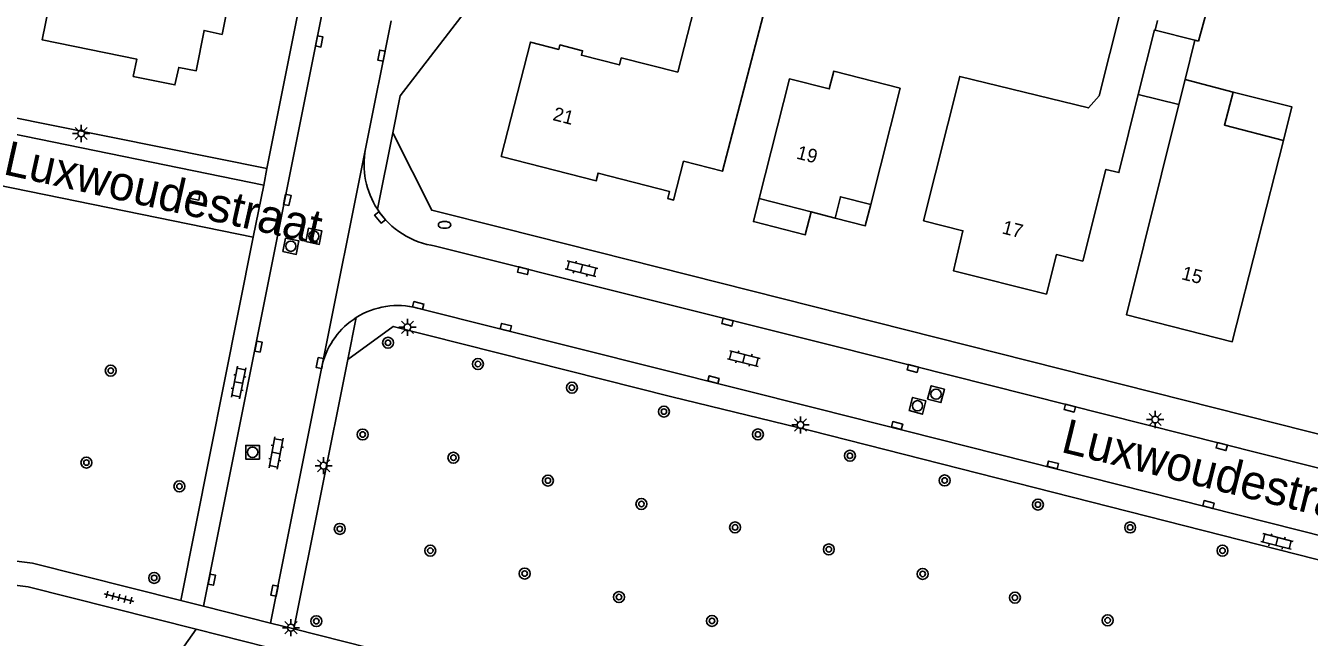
# Model space of a CAD drawing. Extents: x 128000 to 131008, y 398996 to 402500.
# Drawn here: x 128050 to 128143.7, y 399722.5 to 399767.2 of the extents above; entities that cross this region are included whole.
import ezdxf

# ---------------------------------------------------------------- set-up
doc = ezdxf.new("R2010")
doc.units = 0
for name, color, linetype in [('gg-afsc-muur', 7, 'Continuous'), ('gg-anno-huisnummerreeks BGT', 7, 'Continuous'), ('gg-anno-openbare ruimte label', 7, 'Continuous'), ('gg-bbg-bijgebouw', 7, 'Continuous'), ('gg-bbg-gedigitaliseerde bebouwing', 7, 'Continuous'), ('gg-bbg-hoofdgebouw', 7, 'Continuous'), ('gg-bbg-luifel en loopbrug', 7, 'Continuous'), ('gg-bbg-tussenscheiding', 7, 'Continuous'), ('gg-knt-verharding', 7, 'Continuous'), ('gt-grn-weggrens', 7, 'Continuous'), ('gt-symb-boom', 7, 'Continuous'), ('gt-symb-brandkraan', 7, 'Continuous'), ('gt-symb-klinker verharding', 7, 'Continuous'), ('gt-symb-kolk', 7, 'Continuous'), ('gt-symb-lichtmast', 7, 'Continuous'), ('gt-symb-rioolschacht', 7, 'Continuous'), ('gt-symb-tegel verharding', 7, 'Continuous')]:
    doc.layers.add(name, color=color, linetype=linetype)

# ---------------------------------------------------------------- blocks, each defined once
blk = doc.blocks.new('gt0-KL1')
at = {"layer": 'gt-symb-klinker verharding'}
for p, q in [((-1.15, 0.3), (1.15, 0.3)), ((-1, -0.3), (-1, 0.3)), ((-0.5, 0.3), (-0.5, 0.45)), ((0, -0.3), (0, 0.3)), ((0.5, 0.3), (0.5, 0.45)), ((1, -0.3), (1, 0.3)), ((-1.15, -0.3), (1.15, -0.3)), ((-0.5, -0.45), (-0.5, -0.3)), ((0.5, -0.45), (0.5, -0.3))]:
    blk.add_line(p, q, dxfattribs=at)
blk = doc.blocks.new('gt0-BOOM')
at = {"layer": 'gt-symb-boom'}
for radius in [0.4, 0.2]:
    blk.add_circle((0, 0), radius, dxfattribs=at)
blk = doc.blocks.new('gt0-KOLK')
at = {"layer": 'gt-symb-kolk'}
blk.add_lwpolyline([(0, 0), (0.375, 0), (0.375, 0.4), (-0.375, 0.4), (-0.375, 0), (0, 0)], dxfattribs=at)
blk = doc.blocks.new('gt0-LMAST')
at = {"layer": 'gt-symb-lichtmast'}
for p, q in [((-0.182, 0.173), (-0.447, 0.438)), ((-0.005, 0.246), (-0.005, 0.621)), ((0.172, 0.173), (0.437, 0.438)), ((-0.255, -0.004), (-0.63, -0.004)), ((-0.182, -0.181), (-0.447, -0.446)), ((-0.005, -0.254), (-0.005, -0.629)), ((0.437, -0.446), (0.172, -0.181)), ((0.245, -0.004), (0.62, -0.004))]:
    blk.add_line(p, q, dxfattribs=at)
blk.add_circle((-0.005, -0.004), 0.25, dxfattribs=at)
blk = doc.blocks.new('gt0-RS')
at = {"layer": 'gt-symb-rioolschacht'}
blk.add_lwpolyline([(-0.5, -0.5), (0.5, -0.5), (0.5, 0.5), (-0.5, 0.5)], close=True, dxfattribs=at)
blk.add_circle((0, 0), 0.375, dxfattribs=at)
blk = doc.blocks.new('gt0-BR')
at = {"layer": 'gt-symb-brandkraan'}
for centre, radius, start, end in [((-0.244, 0), 0.206, 107.56694, 252.43307), ((0.599, -2.664), 3, 106.89205, 107.56694), ((0, -0.691), 0.938, 73.10799, 106.89205), ((-0.599, -2.664), 3, 72.43309, 73.10799), ((0.244, 0), 0.206, 287.56695, 72.43309), ((0.599, 2.664), 3, 252.43307, 253.10797), ((0, 0.691), 0.938, 253.10797, 286.89206), ((-0.599, 2.664), 3, 286.89206, 287.56695)]:
    blk.add_arc(centre, radius, start, end, dxfattribs=at)
blk = doc.blocks.new('gt0-TEG1')
at = {"layer": 'gt-symb-tegel verharding'}
for p, q in [((-1.125, 0), (1.125, 0)), ((-0.9, -0.25), (-0.9, 0.25)), ((-0.45, -0.25), (-0.45, 0.25)), ((0, -0.25), (0, 0.25)), ((0.45, -0.25), (0.45, 0.25)), ((0.9, -0.25), (0.9, 0.25))]:
    blk.add_line(p, q, dxfattribs=at)

msp = doc.modelspace()

# ---------------------------------------------------------------- linework, layer by layer
at = {"layer": 'gg-afsc-muur'}
for points in [[(128082.453, 399768.622), (128077.362, 399762.041), (128076.808, 399759.323)], [(128076.808, 399759.323), (128079.658, 399753.682), (128084.899, 399752.371)]]:
    msp.add_lwpolyline(points, dxfattribs=at)
at = {"layer": 'gg-bbg-bijgebouw'}
for p, q in [((128135.391, 399766.098), (128132.487, 399766.838)), ((128135.666, 399766.028), (128135.391, 399766.098))]:
    msp.add_line(p, q, dxfattribs=at)
msp.add_lwpolyline([(128133.369, 399770.313), (128136.594, 399769.495), (128135.666, 399766.028)], dxfattribs=at)
at = {"layer": 'gg-bbg-gedigitaliseerde bebouwing'}
msp.add_line((128129.947, 399768.219), (128128.4, 399762.042), dxfattribs=at)
for points in [[(128103.58, 399754.528), (128105.785, 399763.271), (128108.685, 399762.537), (128109.012, 399763.827), (128113.86, 399762.585), (128111.715, 399754.101)], [(128115.577, 399752.907), (128118.216, 399763.447), (128127.624, 399761.152), (128128.4, 399762.042)]]:
    msp.add_lwpolyline(points, dxfattribs=at)
at = {"layer": 'gg-bbg-hoofdgebouw'}
for p, q in [((128134.219, 399761.397), (128134.674, 399763.222)), ((128134.674, 399763.222), (128138.196, 399762.301)), ((128103.58, 399754.528), (128107.36, 399753.56)), ((128107.36, 399753.56), (128109.128, 399753.108))]:
    msp.add_line(p, q, dxfattribs=at)
for points in [[(128064.912, 399782.732), (128064.013, 399778.195), (128063.621, 399778.275), (128063.124, 399775.825), (128066.113, 399775.219), (128064.351, 399766.523), (128063.033, 399766.812), (128062.456, 399763.867), (128061.179, 399764.11), (128060.906, 399762.832), (128057.857, 399763.454), (128058.114, 399764.715), (128051.201, 399766.126), (128052.127, 399770.662), (128054.87, 399770.102), (128054.984, 399770.66), (128056.081, 399770.436)], [(128097.62, 399763.752), (128099.278, 399770.244), (128100.964, 399770.949), (128104.412, 399770.068), (128100.905, 399756.523), (128098.05, 399757.262)], [(128097.62, 399763.752), (128093.502, 399764.804), (128093.371, 399764.291), (128090.591, 399765.001), (128090.675, 399765.33), (128089.019, 399765.753), (128088.935, 399765.424), (128086.862, 399765.953), (128084.732, 399757.611), (128091.676, 399755.832), (128091.806, 399756.39), (128097.012, 399755.056), (128096.896, 399754.549), (128097.316, 399754.429), (128098.05, 399757.262)], [(128131.261, 399762.134), (128132.436, 399766.851), (128132.487, 399766.838)], [(128138.196, 399762.301), (128137.542, 399759.884), (128141.859, 399758.784)], [(128127.22, 399749.972), (128128.888, 399756.667), (128129.839, 399756.43), (128131.261, 399762.134)], [(128141.859, 399758.784), (128138.119, 399744.086), (128130.395, 399746.051), (128134.219, 399761.397)], [(128109.128, 399753.108), (128109.51, 399754.668), (128111.715, 399754.101)], [(128115.577, 399752.907), (128118.45, 399752.187), (128117.754, 399749.267), (128124.551, 399747.559), (128125.282, 399750.443), (128127.22, 399749.972)]]:
    msp.add_lwpolyline(points, dxfattribs=at)
at = {"layer": 'gg-bbg-luifel en loopbrug'}
for p, q in [((128134.674, 399763.222), (128135.391, 399766.098)), ((128131.261, 399762.134), (128134.219, 399761.397))]:
    msp.add_line(p, q, dxfattribs=at)
for points in [[(128138.196, 399762.301), (128142.47, 399761.236), (128141.859, 399758.784)], [(128103.58, 399754.528), (128103.152, 399752.856), (128106.932, 399751.889), (128107.36, 399753.56)], [(128109.128, 399753.108), (128111.317, 399752.548), (128111.715, 399754.101)]]:
    msp.add_lwpolyline(points, dxfattribs=at)
at = {"layer": 'gg-bbg-tussenscheiding'}
msp.add_line((128132.487, 399766.838), (128132.663, 399767.54), dxfattribs=at)
at = {"layer": 'gg-knt-verharding'}
for p, q in [((128071.72, 399768.462), (128062.998, 399724.769)), ((128076.703, 399767.512), (128074.824, 399758.164)), ((128040.635, 399760.997), (128067.403, 399755.513)), ((128066.614, 399751.706), (128039.866, 399757.166)), ((128067.403, 399755.513), (128066.614, 399751.706)), ((128084.899, 399752.371), (128151.893, 399735.454)), ((128061.342, 399725.186), (128066.614, 399751.706)), ((128079.939, 399751.071), (128109.109, 399743.77)), ((128078.621, 399746.542), (128107.81, 399739.218)), ((128109.109, 399743.77), (128151.245, 399733.13)), ((128067.894, 399723.539), (128071.693, 399742.487)), ((128069.578, 399723.116), (128073.523, 399742.791)), ((128061.342, 399725.186), (128062.998, 399724.769)), ((128062.998, 399724.769), (128067.894, 399723.539)), ((128058.128, 399717.013), (128062.464, 399723.097)), ((128062.464, 399723.097), (128067.642, 399721.797)), ((128067.894, 399723.539), (128069.578, 399723.116)), ((128069.578, 399723.116), (128160.955, 399700.171))]:
    msp.add_line(p, q, dxfattribs=at)
for points in [[(128081.8, 399836.225), (128083.043, 399833.838), (128067.612, 399756.722)], [(128067.612, 399756.722), (128040.856, 399762.099), (128040.635, 399760.997)], [(128073.523, 399742.791), (128076.854, 399745.205), (128097.189, 399740.062), (128107.295, 399737.601)], [(128107.81, 399739.218), (128147.29, 399729.242), (128149.925, 399728.503)], [(128107.295, 399737.601), (128149.685, 399726.828), (128154.661, 399725.098), (128160.759, 399722.825)], [(128034.283, 399729.929), (128050.515, 399727.907), (128061.342, 399725.186)], [(128033.902, 399728.217), (128050.182, 399726.181), (128062.464, 399723.097)]]:
    msp.add_lwpolyline(points, dxfattribs=at)
for centre, radius, start, end in [((128080.75, 399757.042), 6.032, 169.28201, 213.00263), ((128080.742, 399757.041), 6.024, 213.03618, 262.3415), ((128077.177, 399741.063), 5.666, 75.23839, 122.47461), ((128077.175, 399741.064), 5.664, 122.46577, 165.45107)]:
    msp.add_arc(centre, radius, start, end, dxfattribs=at)
at = {"layer": 'gt-grn-weggrens'}
for p, q in [((128076.808, 399759.323), (128075.692, 399753.757)), ((128074.824, 399758.164), (128071.693, 399742.487)), ((128067.403, 399755.513), (128067.612, 399756.722)), ((128073.523, 399742.791), (128074.135, 399745.843))]:
    msp.add_line(p, q, dxfattribs=at)

# ---------------------------------------------------------------- block references
at = {"layer": 'gt-symb-boom'}
for p in [(128076.469, 399744.007), (128083.033, 399742.455), (128056.22, 399741.974), (128089.895, 399740.727), (128096.613, 399738.987), (128074.613, 399737.313), (128103.477, 399737.315), (128081.242, 399735.616), (128110.196, 399735.759), (128054.443, 399735.263), (128088.142, 399733.949), (128117.116, 399733.956), (128061.235, 399733.525), (128094.975, 399732.241), (128123.928, 399732.198), (128072.945, 399730.423), (128101.815, 399730.53), (128130.666, 399730.525), (128079.552, 399728.833), (128108.658, 399728.925), (128137.408, 399728.835), (128086.447, 399727.162), (128115.51, 399727.133), (128059.39, 399726.844), (128093.334, 399725.444), (128122.249, 399725.404), (128071.232, 399723.684), (128100.126, 399723.704), (128129.021, 399723.748)]:
    msp.add_blockref('gt0-BOOM', p, dxfattribs=at)
at = {"layer": 'gt-symb-brandkraan'}
msp.add_blockref('gt0-BR', (128080.595, 399752.616), dxfattribs=at)
at = {"layer": 'gt-symb-klinker verharding'}
for p, rotation in [((128090.594, 399749.408), -14.064036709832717), ((128102.459, 399742.85), -14.11960293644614), ((128065.553, 399741.106), 78.7574742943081), ((128068.293, 399735.964), 79.34163849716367), ((128141.386, 399729.502), -14.119602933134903)]:
    msp.add_blockref('gt0-KL1', p, dxfattribs=dict(at, rotation=rotation))
at = {"layer": 'gt-symb-kolk'}
for p, rotation in [((128071.246, 399766.045), -101.29870020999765), ((128076.185, 399764.928), 78.63386214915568), ((128062.285, 399754.496), -10.658361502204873), ((128068.915, 399754.481), -101.42232107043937), ((128075.724, 399753.03), -50.7226885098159), ((128086.374, 399749.461), 165.93596328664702), ((128078.621, 399746.54), -14.064036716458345), ((128085.029, 399744.94), -14.11960293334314), ((128101.309, 399745.706), 166.64465903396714), ((128066.803, 399743.768), -101.1863292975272), ((128071.693, 399742.487), 79.28535610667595), ((128100.284, 399741.507), 164.86552497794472), ((128114.741, 399741.946), -14.95356475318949), ((128126.203, 399739.05), -14.95356475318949), ((128113.591, 399737.772), -14.95356475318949), ((128137.298, 399736.234), -14.953564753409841), ((128124.965, 399734.893), -14.95356475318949), ((128136.328, 399732.005), -14.953564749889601), ((128063.399, 399726.756), -101.29870020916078), ((128068.374, 399725.876), 78.70129979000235)]:
    msp.add_blockref('gt0-KOLK', p, dxfattribs=dict(at, rotation=rotation))
at = {"layer": 'gt-symb-lichtmast'}
for p in [(128054.063, 399759.293), (128077.89, 399745.14), (128132.499, 399738.408), (128106.595, 399738.01), (128071.769, 399735.034), (128069.384, 399723.214)]:
    msp.add_blockref('gt0-LMAST', p, dxfattribs=at)
at = {"layer": 'gt-symb-rioolschacht'}
for p, rotation in [((128071.049, 399751.782), -11.534620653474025), ((128069.369, 399751.053), -11.534620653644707), ((128116.487, 399740.256), -14.95356475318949), ((128115.135, 399739.407), -14.953564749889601), ((128066.577, 399736.014), 90)]:
    msp.add_blockref('gt0-RS', p, dxfattribs=dict(at, rotation=rotation))
at = {"layer": 'gt-symb-tegel verharding', "rotation": -14.119602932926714}
msp.add_blockref('gt0-TEG1', (128056.82, 399725.402), dxfattribs=at)

# ---------------------------------------------------------------- texts
at = {"layer": 'gg-anno-huisnummerreeks BGT'}
for s, rotation, p in [('21', 345.6, (128088.441, 399760.274)), ('19', 345.6, (128106.24, 399757.461)), ('17', 345.9, (128121.247, 399751.997)), ('15', 345.7, (128134.354, 399748.655))]:
    msp.add_text(s, height=1, rotation=rotation, dxfattribs=at).set_placement(p)
at = {"layer": 'gg-anno-openbare ruimte label'}
for rotation, p in [(347.4, (128048.282, 399756.334)), (346.1, (128125.528, 399736.057))]:
    msp.add_text('Luxwoudestraat', height=2.5, rotation=rotation, dxfattribs=at).set_placement(p)

doc.saveas('drawing.dxf')
